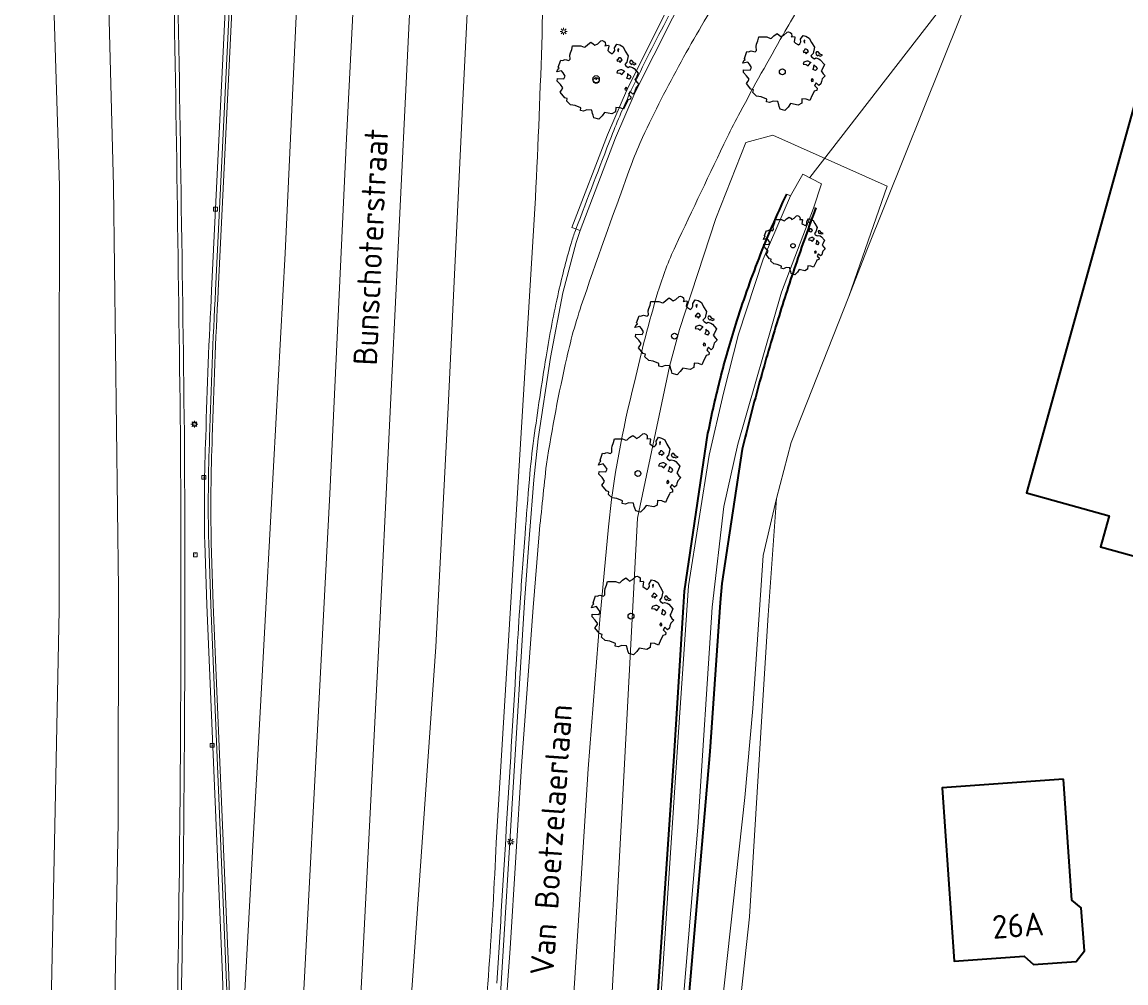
# Model space of a CAD drawing. Header units: metres. Extents: x 152391 to 157968, y 462336 to 467280.
# Tile 345 of 656: x 153788 to 153852, y 465847 to 465902. Entities that reach past the tile are written whole.
import ezdxf
from ezdxf.enums import TextEntityAlignment as Align

# ---------------------------------------------------------------- set-up
doc = ezdxf.new("R2010")
doc.units = ezdxf.units.M
doc.header["$LTSCALE"] = 0.75
doc.layers.get('0').update_dxf_attribs({"lineweight": 25})
for name, color, linetype, lineweight in [('B-GV-GR-BOOM-S', 252, 'Continuous', 25), ('B-WE-GK-BESCHOEIING-G', 251, 'GK-BESCHOEIING', 35), ('B-WE-GR-BOOM-S', 251, 'Continuous', 25), ('B-WE-GR-GROENVOORZIENING-GV', 251, 'Continuous', 18), ('B-WE-GR-HAAG-G', 251, 'GR-HAAG1', 13), ('B-WE-GR-HAAG-GV', 251, 'Continuous', 13), ('B-WE-GW-TALUD_KRUIN-G', 251, 'Continuous', 18), ('B-WE-IE-MEUBILAIR_WEGMEUBILAIR-GV', 251, 'Continuous', 18), ('B-WE-IE-MEUBILAIR_WEGMEUBILAIR-S', 251, 'Continuous', 25), ('B-WE-KL-ET_LS_OV_LICHTMAST-S', 251, 'Continuous', 25), ('B-WE-KW-KUNSTWERK_DUIKER-G', 5, 'Continuous', 18), ('B-WE-OG-BEBOUWING-GV', 6, 'Continuous', 35), ('B-WE-OG-BEBOUWING-T18', 1, 'Continuous', 18), ('B-WE-OG-TERREIN_CULTUURSCHEIDING-GV', 251, 'Continuous', 18), ('B-WE-OG-TOPOGRAFIE-T18', 1, 'Continuous', 18), ('B-WE-OG-WATER-GV', 251, 'Continuous', 18), ('B-WE-OG-WATER_SLOOT-GV', 251, 'Continuous', 18), ('B-WE-RI-GWA_KOLK-S', 251, 'Continuous', 25), ('B-WE-RI-GWA_RIOOLPUT-S', 251, 'Continuous', 25), ('B-WE-RI-HWA_GOOT_LIJNGOOT-G', 251, 'Continuous', 18), ('B-WE-VH-VERHARDING_ASFALT-GV', 251, 'Continuous', 18), ('B-WE-VH-VERHARDING_GESLOTEN-GV', 251, 'Continuous', 18), ('B-WE-VH-VERHARDING_OPEN-GV', 251, 'Continuous', 18)]:
    doc.layers.add(name, color=color, linetype=linetype, lineweight=lineweight)
doc.styles.add('NLCS-ISO', font='isocpeur.ttf')
doc.styles.add('NLCS-ISO-M750-T18', font='NLCS-ISO.ttf', dxfattribs={"height": 1.35})
doc.linetypes.add('GK-BESCHOEIING', pattern='A,30,-5,[1,NLCS.SHX,S=1,R=0,X=0,Y=0],-5', length=40)
doc.linetypes.add('GR-HAAG1', pattern='A,6,[176,NLCS.SHX,S=0.125,R=0,X=0,Y=0],-2', length=8)

# ---------------------------------------------------------------- blocks, each defined once
blk = doc.blocks.new('SIE-WEG_VERKEERSBORD-SO')
at = {"color": 0, "linetype": 'ByBlock', "lineweight": 18}
blk.add_lwpolyline([(-1.125, -1.125), (1.125, -1.125), (1.125, 1.125), (-1.125, 1.125)], close=True, dxfattribs=at)
at = {"color": 0, "linetype": 'ByBlock', "lineweight": 18, "style": 'NLCS-ISO'}
blk.add_text('vb', height=1.5, dxfattribs=at).set_placement((0, 0), align=Align.MIDDLE_CENTER)
blk = doc.blocks.new('SKL-ET_OV_LICHTMAST-SO')
at = {"color": 0, "linetype": 'ByBlock', "lineweight": 18}
for points in [[(-1.25, 0), (-2, 0)], [(-1.41, 1.41), (-0.88, 0.88)], [(0, 2), (0, 1.25)], [(0.88, 0.88), (1.41, 1.41)], [(2, 0), (1.25, 0)], [(-1.41, -1.41), (-0.88, -0.88)], [(0, -1.25), (0, -2)], [(0.88, -0.88), (1.41, -1.41)]]:
    blk.add_lwpolyline(points, dxfattribs=at)
blk.add_circle((0, 0), 1, dxfattribs=at)
blk = doc.blocks.new('SRI-KOLK-SO')
at = {"color": 0, "linetype": 'ByBlock', "lineweight": 18}
blk.add_lwpolyline([(-1.125, -1.125), (1.125, -1.125), (1.125, 1.125), (-1.125, 1.125)], close=True, dxfattribs=at)
at = {"color": 0, "linetype": 'ByBlock', "lineweight": 18, "style": 'NLCS-ISO'}
blk.add_text('k', height=1.5, dxfattribs=at).set_placement((0, 0), align=Align.MIDDLE_CENTER)
blk = doc.blocks.new('SRI-PUT_INSPECTIEPUT_RIOOLPUT-SO')
at = {"color": 0, "linetype": 'ByBlock', "lineweight": 18}
blk.add_lwpolyline([(-1.12, -1.12), (1.12, -1.12), (1.12, 1.12), (-1.12, 1.12)], close=True, dxfattribs=at)
at = {"color": 0, "linetype": 'ByBlock', "lineweight": 18, "style": 'NLCS-ISO'}
blk.add_text('r', height=1.5, dxfattribs=at).set_placement((0, 0.28), align=Align.MIDDLE_CENTER)
blk = doc.blocks.new('SGR-BOOM_01-SO')
at = {"linetype": 'ByBlock', "lineweight": 18}
h = blk.add_hatch(color=0, dxfattribs=at)
h.dxf.hatch_style = 1
edge = h.paths.add_edge_path()
edge.add_arc((0, 0), 0.25, 0, 360)
at = {"color": 0, "linetype": 'ByBlock', "lineweight": 18}
for radius in [2, 0.25]:
    blk.add_circle((0, 0), radius, dxfattribs=at)
blk = doc.blocks.new('SGR-BOOM_21_30')
at = {"linetype": 'Continuous'}
for p, q in [((-1.109, 1.187), (-1.051, 1.335)), ((-1.051, 1.335), (-1.016, 1.499)), ((-1.016, 1.499), (-0.668, 1.499)), ((-0.668, 1.499), (-0.516, 1.433)), ((-0.516, 1.433), (-0.47, 1.45)), ((-0.47, 1.45), (-0.365, 1.548)), ((-0.365, 1.548), (-0.226, 1.647)), ((-0.226, 1.647), (-0.133, 1.581)), ((-0.133, 1.581), (-0.063, 1.515)), ((-0.063, 1.515), (0.065, 1.581)), ((0.065, 1.581), (0.205, 1.712)), ((0.205, 1.712), (0.263, 1.729)), ((0.263, 1.729), (0.333, 1.696)), ((0.333, 1.696), (0.391, 1.647)), ((0.402, 1.532), (0.379, 1.499)), ((0.379, 1.499), (0.53, 1.515)), ((0.391, 1.647), (0.402, 1.532)), ((0.542, 1.483), (0.507, 1.285)), ((0.507, 1.285), (0.565, 1.236)), ((0.53, 1.515), (0.542, 1.483)), ((0.751, 1.203), (0.798, 1.285)), ((0.786, 1.4), (0.891, 1.565)), ((0.798, 1.285), (0.786, 1.4)), ((0.891, 1.565), (1.019, 1.532)), ((0.972, 1.368), (0.926, 1.335)), ((0.926, 1.335), (0.949, 1.253)), ((0.961, 1.269), (0.972, 1.368)), ((1.019, 1.532), (1.158, 1.45)), ((1.158, 1.45), (1.251, 1.269)), ((1.251, 1.269), (1.379, 1.055)), ((-1.633, 0.579), (-1.528, 0.875)), ((-1.528, 0.875), (-1.458, 0.858)), ((-1.458, 0.858), (-1.342, 0.908)), ((-1.342, 0.908), (-1.179, 0.858)), ((-1.179, 0.858), (-1.121, 0.924)), ((-1.133, 1.088), (-1.109, 1.187)), ((-1.121, 0.924), (-1.133, 1.088)), ((0.565, 1.236), (0.693, 1.154)), ((0.693, 1.154), (0.751, 1.203)), ((0.937, 0.908), (0.891, 0.875)), ((0.891, 0.875), (0.926, 0.825)), ((0.926, 0.825), (0.984, 0.842)), ((0.972, 0.973), (0.937, 0.908)), ((0.949, 1.253), (0.961, 1.236)), ((1.03, 0.973), (0.972, 0.973)), ((0.984, 0.842), (1.03, 0.776)), ((1.077, 0.94), (1.03, 0.973)), ((1.03, 0.776), (1.077, 0.842)), ((1.124, 0.875), (1.077, 0.94)), ((1.077, 0.842), (1.124, 0.875)), ((1.321, 0.793), (1.228, 0.694)), ((1.228, 0.694), (1.275, 0.628)), ((1.379, 1.055), (1.321, 0.793)), ((1.472, 0.858), (1.438, 0.809)), ((1.438, 0.809), (1.461, 0.743)), ((1.461, 0.743), (1.531, 0.694)), ((1.542, 0.858), (1.472, 0.858)), ((1.531, 0.727), (1.635, 0.678)), ((1.531, 0.694), (1.542, 0.727)), ((1.624, 0.76), (1.542, 0.858)), ((1.728, 0.71), (1.624, 0.76)), ((1.635, 0.678), (1.728, 0.71)), ((-1.703, 0.365), (-1.656, 0.48)), ((-1.493, 0.415), (-1.703, 0.365)), ((-1.679, -0.029), (-1.668, 0.086)), ((-1.668, 0.086), (-1.389, 0.07)), ((-1.656, 0.48), (-1.598, 0.53)), ((-1.598, 0.53), (-1.633, 0.579)), ((-1.423, 0.333), (-1.493, 0.415)), ((-1.33, 0.185), (-1.423, 0.333)), ((-1.389, 0.07), (-1.33, 0.185)), ((0.926, 0.415), (0.891, 0.333)), ((0.891, 0.333), (1.03, 0.316)), ((1.054, 0.464), (0.926, 0.415)), ((1.03, 0.316), (1.112, 0.251)), ((1.112, 0.464), (1.054, 0.464)), ((1.217, 0.398), (1.112, 0.464)), ((1.112, 0.251), (1.205, 0.365)), ((1.205, 0.365), (1.24, 0.415)), ((1.275, 0.628), (1.379, 0.563)), ((1.344, 0.185), (1.31, 0.103)), ((1.434, 0.049), (1.31, 0.103)), ((1.356, 0.3), (1.344, 0.234)), ((1.344, 0.234), (1.344, 0.185)), ((1.426, 0.234), (1.356, 0.3)), ((1.379, 0.563), (1.438, 0.595)), ((1.472, 0.201), (1.426, 0.234)), ((1.434, 0.049), (1.507, 0.136)), ((1.438, 0.595), (1.565, 0.563)), ((1.507, 0.136), (1.472, 0.201)), ((1.565, 0.563), (1.635, 0.513)), ((1.635, 0.513), (1.81, 0.316)), ((1.717, 0.103), (1.67, 0.037)), ((1.67, 0.037), (1.763, -0.094)), ((1.81, 0.316), (1.717, 0.103)), ((-1.54, -0.177), (-1.679, -0.029)), ((-1.551, -0.505), (-1.493, -0.423)), ((-1.354, -0.752), (-1.551, -0.505)), ((-1.435, -0.324), (-1.54, -0.177)), ((-1.493, -0.423), (-1.435, -0.324)), ((1.286, -0.292), (1.24, -0.357)), ((1.24, -0.357), (1.251, -0.423)), ((1.263, -0.423), (1.333, -0.407)), ((1.333, -0.341), (1.286, -0.292)), ((1.333, -0.407), (1.333, -0.341)), ((1.461, -0.472), (1.391, -0.587)), ((1.391, -0.587), (1.426, -0.637)), ((1.577, -0.587), (1.461, -0.472)), ((1.658, -0.522), (1.577, -0.587)), ((1.682, -0.423), (1.658, -0.522)), ((1.717, -0.308), (1.682, -0.423)), ((1.845, -0.177), (1.717, -0.308)), ((1.763, -0.094), (1.845, -0.177)), ((-1.249, -0.784), (-1.354, -0.752)), ((-1.272, -0.899), (-1.249, -0.784)), ((-1.109, -1.047), (-1.272, -0.899)), ((-0.912, -1.08), (-1.109, -1.047)), ((-0.668, -1.179), (-0.912, -1.08)), ((-0.679, -1.294), (-0.668, -1.179)), ((-0.4, -1.261), (-0.551, -1.326)), ((-0.191, -1.277), (-0.4, -1.261)), ((0.844, -1.162), (0.833, -1.359)), ((1.03, -1.179), (0.844, -1.162)), ((1.182, -1.244), (1.03, -1.179)), ((1.286, -1.014), (1.182, -1.244)), ((1.356, -0.883), (1.286, -1.014)), ((1.368, -0.834), (1.356, -0.883)), ((1.484, -0.801), (1.368, -0.834)), ((1.426, -0.637), (1.496, -0.702)), ((1.496, -0.702), (1.484, -0.801)), ((-0.551, -1.326), (-0.679, -1.294)), ((-0.156, -1.425), (-0.191, -1.277)), ((-0.133, -1.491), (-0.156, -1.425)), ((-0.098, -1.606), (-0.133, -1.491)), ((0.112, -1.671), (-0.098, -1.606)), ((0.251, -1.524), (0.112, -1.671)), ((0.356, -1.376), (0.251, -1.524)), ((0.682, -1.441), (0.356, -1.376)), ((0.833, -1.359), (0.682, -1.441))]:
    blk.add_line(p, q, dxfattribs=at)
blk.add_circle((0, 0), 0.126, dxfattribs=at)
blk = doc.blocks.new('SGR-BOOM_31_50')
at = {"linetype": 'Continuous'}
for p, q in [((-1.402, 1.78), (-1.355, 1.999)), ((-1.355, 1.999), (-0.89, 1.999)), ((-0.89, 1.999), (-0.688, 1.911)), ((-0.688, 1.911), (-0.626, 1.933)), ((-0.626, 1.933), (-0.487, 2.064)), ((-0.487, 2.064), (-0.301, 2.196)), ((-0.301, 2.196), (-0.177, 2.108)), ((-0.177, 2.108), (-0.084, 2.02)), ((-0.084, 2.02), (0.087, 2.108)), ((0.087, 2.108), (0.273, 2.283)), ((0.273, 2.283), (0.351, 2.305)), ((0.351, 2.305), (0.444, 2.261)), ((0.444, 2.261), (0.521, 2.196)), ((0.537, 2.042), (0.506, 1.999)), ((0.506, 1.999), (0.707, 2.02)), ((0.521, 2.196), (0.537, 2.042)), ((0.723, 1.977), (0.676, 1.714)), ((0.707, 2.02), (0.723, 1.977)), ((1.048, 1.867), (1.188, 2.086)), ((1.188, 2.086), (1.358, 2.042)), ((1.358, 2.042), (1.545, 1.933)), ((1.545, 1.933), (1.669, 1.692)), ((-1.51, 1.451), (-1.479, 1.582)), ((-1.495, 1.232), (-1.51, 1.451)), ((-1.479, 1.582), (-1.402, 1.78)), ((0.676, 1.714), (0.754, 1.648)), ((0.754, 1.648), (0.924, 1.539)), ((0.924, 1.539), (1.002, 1.604)), ((1.002, 1.604), (1.064, 1.714)), ((1.064, 1.714), (1.048, 1.867)), ((1.296, 1.823), (1.234, 1.78)), ((1.234, 1.78), (1.265, 1.67)), ((1.296, 1.298), (1.25, 1.21)), ((1.265, 1.67), (1.281, 1.648)), ((1.281, 1.692), (1.296, 1.823)), ((1.374, 1.298), (1.296, 1.298)), ((1.436, 1.254), (1.374, 1.298)), ((1.669, 1.692), (1.839, 1.407)), ((1.839, 1.407), (1.762, 1.057)), ((-2.27, 0.487), (-2.208, 0.641)), ((-2.208, 0.641), (-2.131, 0.706)), ((-2.177, 0.772), (-2.038, 1.166)), ((-2.131, 0.706), (-2.177, 0.772)), ((-2.038, 1.166), (-1.944, 1.144)), ((-1.944, 1.144), (-1.789, 1.21)), ((-1.789, 1.21), (-1.572, 1.144)), ((-1.572, 1.144), (-1.495, 1.232)), ((1.25, 1.21), (1.188, 1.166)), ((1.188, 1.166), (1.234, 1.101)), ((1.234, 1.101), (1.312, 1.122)), ((1.312, 1.122), (1.374, 1.035)), ((1.374, 1.035), (1.436, 1.122)), ((1.498, 1.166), (1.436, 1.254)), ((1.436, 1.122), (1.498, 1.166)), ((1.762, 1.057), (1.638, 0.925)), ((1.638, 0.925), (1.7, 0.838)), ((1.7, 0.838), (1.839, 0.75)), ((1.839, 0.75), (1.917, 0.794)), ((1.963, 1.144), (1.917, 1.079)), ((1.917, 1.079), (1.948, 0.991)), ((1.917, 0.794), (2.087, 0.75)), ((1.948, 0.991), (2.041, 0.925)), ((2.056, 1.144), (1.963, 1.144)), ((2.041, 0.969), (2.18, 0.903)), ((2.041, 0.925), (2.056, 0.969)), ((2.165, 1.013), (2.056, 1.144)), ((2.087, 0.75), (2.18, 0.684)), ((2.304, 0.947), (2.165, 1.013)), ((2.18, 0.903), (2.304, 0.947)), ((2.18, 0.684), (2.413, 0.422)), ((-1.991, 0.553), (-2.27, 0.487)), ((-2.239, -0.038), (-2.224, 0.115)), ((-2.224, 0.115), (-1.851, 0.093)), ((-1.898, 0.444), (-1.991, 0.553)), ((-1.774, 0.246), (-1.898, 0.444)), ((-1.851, 0.093), (-1.774, 0.246)), ((1.234, 0.553), (1.188, 0.444)), ((1.188, 0.444), (1.374, 0.422)), ((1.405, 0.619), (1.234, 0.553)), ((1.374, 0.422), (1.483, 0.334)), ((1.483, 0.619), (1.405, 0.619)), ((1.622, 0.531), (1.483, 0.619)), ((1.483, 0.334), (1.607, 0.487)), ((1.607, 0.487), (1.653, 0.553)), ((1.793, 0.246), (1.746, 0.137)), ((1.911, 0.065), (1.746, 0.137)), ((1.808, 0.4), (1.793, 0.312)), ((1.793, 0.312), (1.793, 0.246)), ((1.901, 0.312), (1.808, 0.4)), ((1.963, 0.268), (1.901, 0.312)), ((1.911, 0.065), (2.01, 0.181)), ((2.01, 0.181), (1.963, 0.268)), ((2.289, 0.137), (2.227, 0.049)), ((2.227, 0.049), (2.351, -0.126)), ((2.413, 0.422), (2.289, 0.137)), ((-2.053, -0.235), (-2.239, -0.038)), ((-2.069, -0.673), (-1.991, -0.564)), ((-1.913, -0.433), (-2.053, -0.235)), ((-1.991, -0.564), (-1.913, -0.433)), ((1.715, -0.389), (1.653, -0.476)), ((1.653, -0.476), (1.669, -0.564)), ((1.684, -0.564), (1.777, -0.542)), ((1.777, -0.454), (1.715, -0.389)), ((1.777, -0.542), (1.777, -0.454)), ((1.948, -0.63), (1.855, -0.783)), ((2.103, -0.783), (1.948, -0.63)), ((2.242, -0.564), (2.211, -0.695)), ((2.289, -0.411), (2.242, -0.564)), ((2.459, -0.235), (2.289, -0.411)), ((2.351, -0.126), (2.459, -0.235)), ((-1.805, -1.002), (-2.069, -0.673)), ((-1.665, -1.046), (-1.805, -1.002)), ((-1.696, -1.199), (-1.665, -1.046)), ((-1.479, -1.396), (-1.696, -1.199)), ((1.808, -1.177), (1.715, -1.352)), ((1.824, -1.112), (1.808, -1.177)), ((1.979, -1.068), (1.824, -1.112)), ((1.855, -0.783), (1.901, -0.849)), ((1.901, -0.849), (1.994, -0.936)), ((1.994, -0.936), (1.979, -1.068)), ((2.211, -0.695), (2.103, -0.783)), ((-1.216, -1.44), (-1.479, -1.396)), ((-0.89, -1.571), (-1.216, -1.44)), ((-0.906, -1.725), (-0.89, -1.571)), ((-0.735, -1.769), (-0.906, -1.725)), ((-0.533, -1.681), (-0.735, -1.769)), ((-0.254, -1.703), (-0.533, -1.681)), ((-0.208, -1.9), (-0.254, -1.703)), ((-0.177, -1.988), (-0.208, -1.9)), ((0.475, -1.834), (0.335, -2.031)), ((0.909, -1.922), (0.475, -1.834)), ((1.11, -1.812), (0.909, -1.922)), ((1.126, -1.55), (1.11, -1.812)), ((1.374, -1.571), (1.126, -1.55)), ((1.576, -1.659), (1.374, -1.571)), ((1.715, -1.352), (1.576, -1.659)), ((-0.13, -2.141), (-0.177, -1.988)), ((0.149, -2.229), (-0.13, -2.141)), ((0.335, -2.031), (0.149, -2.229))]:
    blk.add_line(p, q, dxfattribs=at)
blk.add_circle((0, 0), 0.169, dxfattribs=at)

msp = doc.modelspace()

# ---------------------------------------------------------------- linework, layer by layer
at = {"layer": 'B-WE-GK-BESCHOEIING-G'}
for points in [[(153830.561, 465888.766, -0.01706), (153832.148, 465892.457)], [(153833.825, 465891.671, 0.007509), (153832.654, 465888.379)], [(153829.227, 465884.977, -0.01693), (153830.561, 465888.766)], [(153832.654, 465888.379, 0.007156), (153831.58, 465885.056)], [(153828.34, 465881.867, -0.013804), (153829.227, 465884.977)], [(153831.58, 465885.056, 0.008065), (153830.531, 465881.441)], [(153827.625, 465878.715, -0.013659), (153828.34, 465881.867)], [(153830.531, 465881.441, 0.007927), (153829.596, 465877.796)]]:
    msp.add_lwpolyline(points, format="xyb", dxfattribs=at)
for points in [[(153824.175, 465837.92), (153825.68, 465860.146), (153826.219, 465868.716), (153826.279, 465869.627), (153827.625, 465878.715)], [(153829.596, 465877.796), (153828.429, 465870.085), (153828.331, 465868.993), (153827.741, 465860.413), (153825.779, 465837.716)]]:
    msp.add_lwpolyline(points, dxfattribs=at)
at = {"layer": 'B-WE-GR-GROENVOORZIENING-GV'}
for points in [[(153814.421, 465840.754), (153811.293, 465811.526), (153812.617, 465811.443), (153812.867, 465811.427), (153812.939, 465812.378), (153814.803, 465833.802), (153815.746, 465847.077), (153817.08, 465868.995), (153817.36, 465872.901), (153817.61, 465876.046), (153817.868, 465878.391), (153818.567, 465883.068), (153819.283, 465886.787), (153820.041, 465889.685), (153820.271, 465890.364), (153819.804, 465890.543), (153821.846, 465895.881), (153822.993, 465898.544), (153825.138, 465902.808), (153829.453, 465910.698), (153831.812, 465917.267), (153832.048, 465917.183), (153832.514, 465918.239), (153839.209, 465918.555)], [(153817.706, 465892.26), (153815.453, 465855.166)]]:
    msp.add_lwpolyline(points, dxfattribs=at)
msp.add_lwpolyline([(153820.271, 465890.364), (153822.309, 465895.693), (153823.446, 465898.333), (153825.581, 465902.576), (153829.91, 465910.492), (153832.283, 465917.098), (153832.048, 465917.183), (153831.812, 465917.267), (153829.453, 465910.698), (153825.138, 465902.808), (153822.993, 465898.544), (153821.846, 465895.881), (153819.804, 465890.543)], close=True, dxfattribs=at)
for points in [[(153818.263, 465911.016, -0.01093), (153817.706, 465892.26)], [(153815.453, 465855.166, -0.014014), (153814.421, 465840.754)]]:
    msp.add_lwpolyline(points, format="xyb", dxfattribs=at)
at = {"layer": 'B-WE-GR-HAAG-G'}
for points in [[(153825.361, 465902.695, 0.010985), (153823.22, 465898.44)], [(153823.22, 465898.44, 0.018111), (153822.076, 465895.783)], [(153822.076, 465895.783, 0.002277), (153820.038, 465890.452)], [(153820.038, 465890.452, 0.017672), (153819.802, 465889.757)], [(153819.802, 465889.757, 0.018187), (153819.039, 465886.841)], [(153819.039, 465886.841, 0.014754), (153818.32, 465883.108)], [(153818.32, 465883.108, 0.006422), (153817.62, 465878.425)], [(153817.62, 465878.425, 0.013174), (153817.361, 465876.067)], [(153817.361, 465876.067, 0.002551), (153817.111, 465872.92)], [(153817.111, 465872.92, 0.002037), (153816.831, 465869.012)], [(153816.831, 465869.012, 0.002033), (153816.641, 465866.041)], [(153816.641, 465866.041, -0.000371), (153815.496, 465847.092)]]:
    msp.add_lwpolyline(points, format="xyb", dxfattribs=at)
at = {"layer": 'B-WE-GR-HAAG-GV'}
msp.add_lwpolyline([(153832.048, 465917.183), (153831.812, 465917.267), (153829.453, 465910.698), (153825.138, 465902.808), (153822.993, 465898.544), (153821.846, 465895.881), (153819.804, 465890.543), (153820.271, 465890.364), (153822.309, 465895.693), (153823.446, 465898.333), (153825.581, 465902.576), (153829.91, 465910.492), (153832.283, 465917.098)], close=True, dxfattribs=at)
at = {"layer": 'B-WE-GW-TALUD_KRUIN-G'}
msp.add_lwpolyline([(153832.413, 465878.191), (153835.712, 465886.575), (153837.92, 465892.928), (153831.349, 465895.846), (153829.796, 465895.442), (153828.069, 465891.071), (153825.983, 465884.672), (153825.406, 465882.547), (153823.582, 465873.835), (153822.804, 465859.339), (153821.574, 465836.649), (153823.428, 465835.289), (153824.702, 465835.213), (153826.123, 465835.13), (153827.434, 465836.625), (153829.742, 465857.78), (153830.2, 465862.894), (153830.798, 465871.689), (153831.563, 465874.971)], close=True, dxfattribs=at)
at = {"layer": 'B-WE-IE-MEUBILAIR_WEGMEUBILAIR-GV'}
for points in [[(153797.025, 465921.29), (153800.783, 465921.454), (153799.857, 465902.612), (153799.099, 465886.931)], [(153799.324, 465886.92), (153800.082, 465902.601), (153800.413, 465909.333), (153800.601, 465913.148), (153801.009, 465921.458)], [(153798.705, 465872.411), (153798.819, 465868.849), (153799.717, 465847.55)], [(153799.942, 465847.559), (153799.044, 465868.858), (153798.93, 465872.416)]]:
    msp.add_lwpolyline(points, dxfattribs=at)
for points in [[(153796.861, 465908.241, -0.001423), (153797.307, 465878.743)], [(153797.532, 465878.745, 0.001423), (153797.086, 465908.245)], [(153799.099, 465886.931, 0.006181), (153798.761, 465878.519)], [(153798.986, 465878.511, -0.006188), (153799.324, 465886.92)], [(153797.307, 465878.743, -0.003216), (153797.303, 465860.084)], [(153797.528, 465860.083, 0.003322), (153797.532, 465878.745)], [(153798.761, 465878.519, 0.015388), (153798.705, 465872.411)], [(153798.93, 465872.416, -0.015095), (153798.986, 465878.511)], [(153797.303, 465860.084, -0.005202), (153796.863, 465833.94)], [(153797.088, 465833.933, 0.005201), (153797.528, 465860.083)], [(153799.717, 465847.55, -0.011851), (153799.831, 465837.424)], [(153800.072, 465840.5, 0.008269), (153799.942, 465847.559)]]:
    msp.add_lwpolyline(points, format="xyb", dxfattribs=at)
at = {"layer": 'B-WE-KW-KUNSTWERK_DUIKER-G'}
msp.add_lwpolyline([(153833.473, 465893.413), (153858.003, 465925.102)], dxfattribs=at)
at = {"layer": 'B-WE-OG-BEBOUWING-GV'}
for points in [[(153850.266, 465872.461), (153850.19, 465872.184), (153858.166, 465869.983), (153858.659, 465872.011), (153863.226, 465870.76), (153868.825, 465890.965), (153881.474, 465894.235), (153882.935, 465891.658), (153883.024, 465891.501), (153892.843, 465897.016), (153892.921, 465896.877), (153896.179, 465898.707), (153895.174, 465902.773), (153893.373, 465910.441), (153893.014, 465911.796), (153889.243, 465910.816), (153888.433, 465914.457), (153862.38, 465907.757), (153859.249, 465906.432)], [(153852.131, 465897.637), (153845.923, 465875.292), (153850.683, 465873.97), (153850.266, 465872.461)]]:
    msp.add_lwpolyline(points, dxfattribs=at)
msp.add_lwpolyline([(153848.055, 465858.818), (153841.081, 465858.333), (153841.775, 465848.363), (153845.795, 465848.643), (153846.328, 465848.179), (153848.783, 465848.35), (153849.258, 465848.958), (153849.071, 465851.421), (153848.538, 465851.876)], close=True, dxfattribs=at)
at = {"layer": 'B-WE-OG-TERREIN_CULTUURSCHEIDING-GV'}
for points in [[(153821.574, 465836.649), (153822.804, 465859.339), (153823.582, 465873.835), (153825.406, 465882.547), (153825.983, 465884.672), (153828.069, 465891.071), (153829.796, 465895.442), (153831.349, 465895.846), (153837.92, 465892.928), (153835.712, 465886.575), (153836.76, 465889.238), (153842.143, 465902.661), (153848.314, 465917.95), (153853.16, 465920.657)], [(153839.209, 465918.555), (153832.514, 465918.239), (153832.048, 465917.183), (153832.283, 465917.098), (153829.91, 465910.492), (153825.581, 465902.576), (153823.446, 465898.333), (153822.309, 465895.693), (153820.271, 465890.364), (153820.041, 465889.685), (153819.283, 465886.787), (153818.567, 465883.068), (153817.868, 465878.391), (153817.61, 465876.046), (153817.36, 465872.901), (153817.08, 465868.995), (153815.746, 465847.077), (153814.803, 465833.802), (153812.939, 465812.378), (153812.867, 465811.427)], [(153832.148, 465892.457), (153832.362, 465892.359), (153833.08, 465893.621), (153834.144, 465893.057), (153833.696, 465891.663), (153833.825, 465891.671)], [(153829.596, 465877.796), (153828.429, 465870.085), (153828.331, 465868.993), (153827.741, 465860.413), (153825.779, 465837.716), (153825.627, 465837.701), (153825.478, 465836.28), (153824.784, 465836.337), (153824.198, 465836.387), (153824.321, 465837.826), (153824.175, 465837.92), (153825.68, 465860.146), (153826.219, 465868.716), (153826.279, 465869.627), (153827.625, 465878.715)], [(153828.116, 465833.461), (153830.005, 465850.908), (153830.743, 465862.752), (153831.086, 465868.248), (153831.563, 465874.971), (153830.798, 465871.689), (153830.2, 465862.894), (153829.742, 465857.78), (153827.434, 465836.625)], [(153812.867, 465811.427), (153813.801, 465811.377), (153816.108, 465847.011), (153816.249, 465849.097), (153816.915, 465859.588), (153817.577, 465868.694), (153817.918, 465872.934)], [(153821.9, 465873.329), (153821.402, 465868.013), (153820.744, 465859.417), (153819.238, 465835.981)]]:
    msp.add_lwpolyline(points, dxfattribs=at)
for points in [[(153833.715, 465904.602, 0.009304), (153831.939, 465901.626)], [(153826.081, 465900.078, -0.016077), (153828.507, 465904.183)], [(153831.939, 465901.626, 0.006344), (153829.471, 465897.182)], [(153823.866, 465895.729, -0.015852), (153826.081, 465900.078)], [(153829.471, 465897.182, 0.011457), (153828.726, 465895.722)], [(153823.259, 465894.275, -0.022751), (153823.866, 465895.729)], [(153828.726, 465895.722, 0.002651), (153825.755, 465889.467)], [(153820.484, 465886.479, -0.004243), (153823.259, 465894.275)], [(153830.561, 465888.766, -0.01706), (153832.148, 465892.457)], [(153833.825, 465891.671, 0.007509), (153832.654, 465888.379)], [(153825.755, 465889.467, 0.036583), (153824.751, 465886.84)], [(153829.227, 465884.977, -0.01693), (153830.561, 465888.766)], [(153832.654, 465888.379, 0.007156), (153831.58, 465885.056)], [(153824.751, 465886.84, 0.019221), (153823.405, 465881.649)], [(153819.507, 465883.048, -0.028224), (153820.484, 465886.479)], [(153828.34, 465881.867, -0.013804), (153829.227, 465884.977)], [(153831.58, 465885.056, 0.008065), (153830.531, 465881.441)], [(153818.34, 465876.945, -0.016224), (153819.507, 465883.048)], [(153827.625, 465878.715, -0.013659), (153828.34, 465881.867)], [(153823.405, 465881.649, 0.037607), (153821.9, 465873.329)], [(153830.531, 465881.441, 0.007927), (153829.596, 465877.796)], [(153817.918, 465872.934, -0.001012), (153818.34, 465876.945)]]:
    msp.add_lwpolyline(points, format="xyb", dxfattribs=at)
msp.add_lwpolyline([(153835.712, 465886.575), (153837.92, 465892.928), (153831.349, 465895.846), (153829.796, 465895.442), (153828.069, 465891.071), (153825.983, 465884.672), (153825.406, 465882.547), (153823.582, 465873.835), (153822.804, 465859.339), (153821.574, 465836.649), (153823.428, 465835.289), (153824.702, 465835.213), (153826.123, 465835.13), (153827.434, 465836.625), (153829.742, 465857.78), (153830.2, 465862.894), (153830.798, 465871.689), (153831.563, 465874.971), (153832.413, 465878.191)], close=True, dxfattribs=at)
at = {"layer": 'B-WE-OG-WATER-GV'}
msp.add_lwpolyline([(153833.696, 465891.663), (153834.144, 465893.057), (153833.08, 465893.621), (153832.362, 465892.359), (153830.793, 465888.73), (153829.376, 465884.416), (153828.513, 465881.016), (153827.685, 465877.462), (153826.507, 465869.951), (153825.925, 465861.521), (153824.981, 465847.06), (153824.321, 465837.826), (153824.198, 465836.387), (153824.784, 465836.337), (153825.478, 465836.28), (153825.627, 465837.701), (153825.809, 465841.518), (153827.035, 465856.075), (153827.86, 465868.711), (153828.544, 465874.503), (153829.35, 465878.087), (153831.848, 465886.819)], close=True, dxfattribs=at)
at = {"layer": 'B-WE-OG-WATER_SLOOT-GV'}
for points in [[(153832.148, 465892.457, 0.01706), (153830.561, 465888.766)], [(153832.654, 465888.379, -0.007509), (153833.825, 465891.671)], [(153830.561, 465888.766, 0.01693), (153829.227, 465884.977)], [(153831.58, 465885.056, -0.007156), (153832.654, 465888.379)], [(153829.227, 465884.977, 0.013804), (153828.34, 465881.867)], [(153830.531, 465881.441, -0.008065), (153831.58, 465885.056)], [(153828.34, 465881.867, 0.013659), (153827.625, 465878.715)], [(153829.596, 465877.796, -0.007927), (153830.531, 465881.441)]]:
    msp.add_lwpolyline(points, format="xyb", dxfattribs=at)
for points in [[(153832.362, 465892.359), (153832.148, 465892.457)], [(153827.625, 465878.715), (153826.279, 465869.627), (153826.219, 465868.716), (153825.68, 465860.146), (153824.175, 465837.92), (153824.321, 465837.826), (153824.981, 465847.06), (153825.925, 465861.521), (153826.507, 465869.951), (153827.685, 465877.462), (153828.513, 465881.016), (153829.376, 465884.416), (153830.793, 465888.73), (153832.362, 465892.359)], [(153833.825, 465891.671), (153833.696, 465891.663), (153831.848, 465886.819), (153829.35, 465878.087), (153828.544, 465874.503), (153827.86, 465868.711), (153827.035, 465856.075), (153825.809, 465841.518), (153825.627, 465837.701), (153825.779, 465837.716), (153827.741, 465860.413), (153828.331, 465868.993), (153828.429, 465870.085), (153829.596, 465877.796)]]:
    msp.add_lwpolyline(points, dxfattribs=at)
at = {"layer": 'B-WE-RI-HWA_GOOT_LIJNGOOT-G'}
for points in [[(153801.116, 465925.937), (153801.297, 465924.627), (153801.159, 465921.455), (153800.51, 465908.246), (153800.232, 465902.594), (153799.474, 465886.912)], [(153799.08, 465872.419), (153799.194, 465868.864), (153800.092, 465847.565)]]:
    msp.add_lwpolyline(points, dxfattribs=at)
for points in [[(153799.474, 465886.912, 0.006186), (153799.136, 465878.506)], [(153799.136, 465878.506, 0.015114), (153799.08, 465872.419)], [(153800.092, 465847.565, -0.011821), (153800.206, 465837.414)]]:
    msp.add_lwpolyline(points, format="xyb", dxfattribs=at)
at = {"layer": 'B-WE-VH-VERHARDING_ASFALT-GV'}
for points in [[(153831.939, 465901.626, -0.009304), (153833.715, 465904.602)], [(153828.507, 465904.183, 0.016077), (153826.081, 465900.078)], [(153829.471, 465897.182, -0.006344), (153831.939, 465901.626)], [(153826.081, 465900.078, 0.015852), (153823.866, 465895.729)], [(153828.726, 465895.722, -0.011457), (153829.471, 465897.182)], [(153823.866, 465895.729, 0.022751), (153823.259, 465894.275)], [(153825.755, 465889.467, -0.002651), (153828.726, 465895.722)], [(153823.259, 465894.275, 0.004243), (153820.484, 465886.479)], [(153824.751, 465886.84, -0.036583), (153825.755, 465889.467)], [(153823.405, 465881.649, -0.019221), (153824.751, 465886.84)], [(153820.484, 465886.479, 0.028224), (153819.507, 465883.048)], [(153819.507, 465883.048, 0.016224), (153818.34, 465876.945)], [(153821.9, 465873.329, -0.037607), (153823.405, 465881.649)], [(153818.34, 465876.945, 0.001012), (153817.918, 465872.934)]]:
    msp.add_lwpolyline(points, format="xyb", dxfattribs=at)
for points in [[(153813.421, 465806.068), (153811.109, 465772.714), (153810.952, 465770.644), (153808.93, 465743.969), (153808.772, 465741.883), (153806.296, 465708.059), (153806.143, 465705.935), (153805.007, 465691.237), (153808.897, 465690.712), (153810.033, 465704.442), (153812.979, 465745.691), (153814.993, 465772.497), (153816.942, 465799.831), (153817.384, 465805.775), (153817.826, 465811.714), (153818.773, 465827.709), (153818.741, 465827.828), (153819.272, 465835.741), (153819.238, 465835.981), (153820.744, 465859.417), (153821.402, 465868.013), (153821.9, 465873.329)], [(153817.918, 465872.934), (153817.577, 465868.694), (153816.915, 465859.588), (153816.249, 465849.097), (153816.108, 465847.011), (153813.801, 465811.377), (153813.64, 465809.229), (153813.421, 465806.068)]]:
    msp.add_lwpolyline(points, dxfattribs=at)
at = {"layer": 'B-WE-VH-VERHARDING_GESLOTEN-GV'}
for points in [[(153786.265, 465824.243), (153785.736, 465814.176), (153785.883, 465814.155), (153785.443, 465809.538), (153788.969, 465809.529), (153788.978, 465821.399), (153789.36, 465832.359), (153789.885, 465845.87), (153790.098, 465857.075), (153790.333, 465868.549), (153790.333, 465880.75), (153790.352, 465892.951), (153789.974, 465905.213), (153789.719, 465912.899), (153786.456, 465912.792), (153786.561, 465909.48)], [(153796.861, 465908.241), (153796.844, 465909.371), (153796.786, 465913.131), (153792.935, 465913.004), (153793.149, 465904.664), (153793.451, 465892.92), (153793.747, 465869.732), (153793.727, 465856.335), (153793.514, 465845.117), (153793.269, 465832.201), (153792.391, 465810.933), (153792.313, 465809.52), (153795.847, 465809.511), (153795.872, 465810.043)], [(153799.74, 465828.796), (153798.916, 465809.503), (153802.528, 465809.494), (153802.801, 465815.357), (153803.403, 465827.338), (153804.416, 465847.079), (153805.273, 465863.479), (153805.891, 465875.232), (153806.86, 465895.663), (153807.418, 465907), (153807.619, 465912.813), (153804.443, 465912.965), (153804.426, 465912.6), (153803.328, 465889.072), (153802.658, 465876.811), (153802.018, 465865.115), (153800.932, 465845.243), (153800.072, 465840.5)], [(153800.072, 465840.5), (153800.932, 465845.243), (153802.018, 465865.115), (153802.658, 465876.811), (153803.328, 465889.072), (153804.426, 465912.6), (153804.443, 465912.965), (153800.601, 465913.148), (153800.413, 465909.333), (153800.082, 465902.601), (153799.324, 465886.92)], [(153818.263, 465911.016), (153818.264, 465912.304), (153814.277, 465912.495), (153814.244, 465911.948), (153814.107, 465909.188), (153814.041, 465907.872), (153813.503, 465897.074), (153812.69, 465880.201), (153811.978, 465866.428), (153809.768, 465834.668), (153807.913, 465817.738), (153807.042, 465809.482), (153811.073, 465809.472)], [(153815.453, 465855.166), (153817.706, 465892.26)], [(153798.93, 465872.416), (153799.044, 465868.858), (153799.942, 465847.559)]]:
    msp.add_lwpolyline(points, dxfattribs=at)
for points in [[(153788.969, 465809.529), (153792.313, 465809.52), (153792.391, 465810.933), (153793.269, 465832.201), (153793.514, 465845.117), (153793.727, 465856.335), (153793.747, 465869.732), (153793.451, 465892.92), (153793.149, 465904.664), (153792.935, 465913.004), (153789.719, 465912.899), (153789.974, 465905.213), (153790.352, 465892.951), (153790.333, 465880.75), (153790.333, 465868.549), (153790.098, 465857.075), (153789.885, 465845.87), (153789.36, 465832.359), (153788.978, 465821.399)], [(153802.528, 465809.494), (153805.866, 465809.485), (153805.939, 465811.118), (153806.307, 465819.217), (153807.312, 465839.324), (153808.728, 465866.952), (153810.955, 465912.654), (153807.619, 465912.813), (153807.418, 465907), (153806.86, 465895.663), (153805.891, 465875.232), (153805.273, 465863.479), (153804.416, 465847.079), (153803.403, 465827.338), (153802.801, 465815.357)], [(153805.866, 465809.485), (153805.342, 465797.72), (153805.491, 465794.777), (153806.871, 465807.864), (153807.042, 465809.482), (153807.913, 465817.738), (153809.768, 465834.668), (153811.978, 465866.428), (153812.69, 465880.201), (153813.503, 465897.074), (153814.041, 465907.872), (153814.107, 465909.188), (153814.244, 465911.948), (153814.277, 465912.495), (153810.955, 465912.654), (153808.728, 465866.952), (153807.312, 465839.324), (153806.307, 465819.217), (153805.939, 465811.118)]]:
    msp.add_lwpolyline(points, close=True, dxfattribs=at)
for points in [[(153817.706, 465892.26, 0.01093), (153818.263, 465911.016)], [(153797.307, 465878.743, 0.001423), (153796.861, 465908.241)], [(153799.324, 465886.92, 0.006188), (153798.986, 465878.511)], [(153797.303, 465860.084, 0.003216), (153797.307, 465878.743)], [(153798.986, 465878.511, 0.015095), (153798.93, 465872.416)], [(153796.863, 465833.94, 0.005202), (153797.303, 465860.084)], [(153814.421, 465840.754, 0.014014), (153815.453, 465855.166)], [(153799.942, 465847.559, -0.008269), (153800.072, 465840.5)]]:
    msp.add_lwpolyline(points, format="xyb", dxfattribs=at)
at = {"layer": 'B-WE-VH-VERHARDING_OPEN-GV'}
for points in [[(153799.324, 465886.92), (153800.082, 465902.601), (153800.413, 465909.333), (153800.601, 465913.148), (153801.009, 465921.458)], [(153799.942, 465847.559), (153799.044, 465868.858), (153798.93, 465872.416)]]:
    msp.add_lwpolyline(points, dxfattribs=at)
for points in [[(153796.861, 465908.241, -0.001423), (153797.307, 465878.743)], [(153798.986, 465878.511, -0.006188), (153799.324, 465886.92)], [(153797.307, 465878.743, -0.003216), (153797.303, 465860.084)], [(153798.93, 465872.416, -0.015095), (153798.986, 465878.511)], [(153797.303, 465860.084, -0.005202), (153796.863, 465833.94)], [(153800.072, 465840.5, 0.008269), (153799.942, 465847.559)]]:
    msp.add_lwpolyline(points, format="xyb", dxfattribs=at)

# ---------------------------------------------------------------- block references
at = {"layer": 'B-GV-GR-BOOM-S', "transparency": 33554559}
for name, p in [('SGR-BOOM_31_50', (153831.9, 465899.5)), ('SGR-BOOM_31_50', (153821.2, 465899)), ('SGR-BOOM_21_30', (153832.512, 465889.5)), ('SGR-BOOM_31_50', (153825.7, 465884.3)), ('SGR-BOOM_31_50', (153823.6, 465876.4)), ('SGR-BOOM_31_50', (153823.2, 465868.2))]:
    msp.add_blockref(name, p, dxfattribs=at)
at = {"layer": 'B-WE-GR-BOOM-S', "xscale": 0.1, "yscale": 0.1, "zscale": 0.1}
msp.add_blockref('SGR-BOOM_01-SO', (153821.197, 465899.075), dxfattribs=at)
at = {"layer": 'B-WE-IE-MEUBILAIR_WEGMEUBILAIR-S', "xscale": 0.1, "yscale": 0.1, "zscale": 0.1}
msp.add_blockref('SIE-WEG_VERKEERSBORD-SO', (153798.112, 465879.239), dxfattribs=at)
at = {"layer": 'B-WE-KL-ET_LS_OV_LICHTMAST-S', "xscale": 0.1, "yscale": 0.1, "zscale": 0.1}
for p in [(153819.329, 465901.82), (153798.112, 465879.239), (153816.279, 465855.228)]:
    msp.add_blockref('SKL-ET_OV_LICHTMAST-SO', p, dxfattribs=at)
at = {"layer": 'B-WE-RI-GWA_KOLK-S', "xscale": 0.1, "yscale": 0.1, "zscale": 0.1}
for p in [(153799.317, 465891.604), (153798.65, 465876.182), (153799.126, 465860.773)]:
    msp.add_blockref('SRI-KOLK-SO', p, dxfattribs=at)
at = {"layer": 'B-WE-RI-GWA_RIOOLPUT-S', "xscale": 0.1, "yscale": 0.1, "zscale": 0.1}
msp.add_blockref('SRI-PUT_INSPECTIEPUT_RIOOLPUT-SO', (153798.161, 465871.732), dxfattribs=at)

# ---------------------------------------------------------------- texts
at = {"layer": 'B-WE-OG-BEBOUWING-T18', "style": 'NLCS-ISO-M750-T18'}
msp.add_text('26A', height=1.35, rotation=4, dxfattribs=at).set_placement((153845.444, 465850.419), align=Align.MIDDLE)
at = {"layer": 'B-WE-OG-TOPOGRAFIE-T18', "style": 'NLCS-ISO-M750-T18'}
for s, rotation, p in [('Bunschoterstraat', 87.2, (153808.244, 465889.419)), ('Van Boetzelaerlaan', 86, (153818.613, 465855.341))]:
    msp.add_text(s, height=1.35, rotation=rotation, dxfattribs=at).set_placement(p, align=Align.MIDDLE)

doc.saveas('drawing.dxf')
